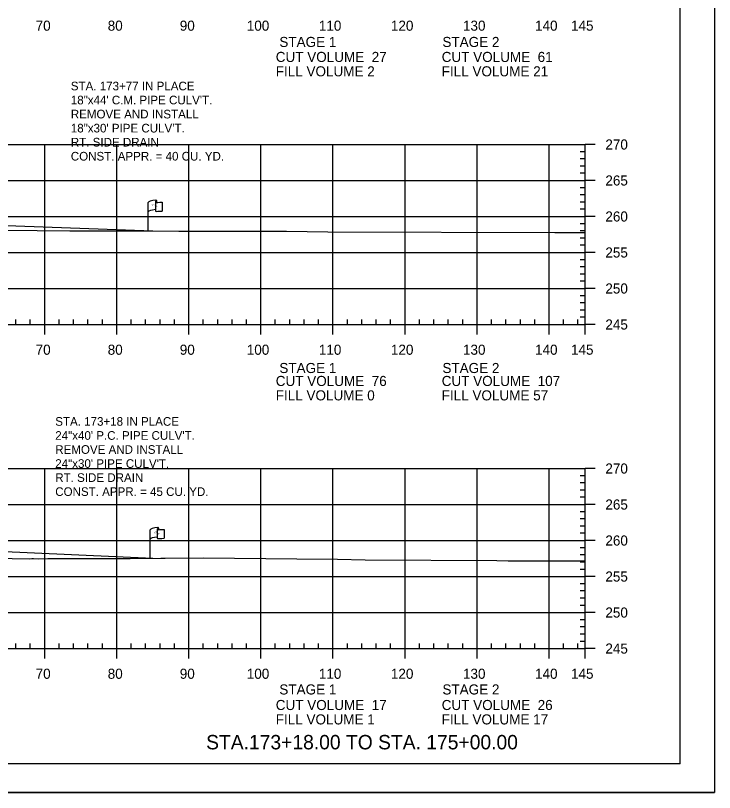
# Model space of a CAD drawing. Extents: x 1365647 to 1367999, y 387113 to 400173.
# Drawn here: x 1365960 to 1366057, y 387372.7 to 387480.6 of the extents above; entities that cross this region are included whole.
import ezdxf

# ---------------------------------------------------------------- set-up
doc = ezdxf.new("R2010")
doc.units = 0
for name, color, linetype in [('E_Existing ROW', 7, 'Continuous'), ('R_Axis', 7, 'Continuous'), ('R_Axis Annot', 7, 'Continuous'), ('R_Border', 7, 'Continuous'), ('R_Draft', 7, 'Continuous'), ('R_Drive', 7, 'Continuous'), ('R_Exist Surface', 7, 'Continuous'), ('R_Grid', 7, 'Continuous'), ('R_No Plot', 7, 'Continuous')]:
    doc.layers.add(name, color=color, linetype=linetype)

msp = doc.modelspace()

# ---------------------------------------------------------------- linework, layer by layer
at = {"layer": 'E_Existing ROW'}
for p, q in [((1365979.61, 387454.92), (1365979.61, 387454.67)), ((1365978.44, 387450.71), (1365978.44, 387454.66)), ((1365979.44, 387454.76), (1365979.44, 387454.75)), ((1365979.44, 387454.75), (1365979.44, 387453.52)), ((1365980.37, 387454.72), (1365980.37, 387453.48)), ((1365978.72, 387405.26), (1365978.72, 387409.21)), ((1365979.71, 387409.3), (1365979.71, 387409.29)), ((1365979.71, 387409.29), (1365979.71, 387408.06)), ((1365979.88, 387409.46), (1365979.88, 387409.22)), ((1365980.65, 387409.27), (1365980.65, 387408.03))]:
    msp.add_line(p, q, dxfattribs=at)
for centre, radius, start, end in [((1365979.52, 387454.76), 0.078, 88.6458, 274.2828), ((1365979.53, 387454.92), 0.0783, 263.0712, 93.9564), ((1365979.52, 387453.52), 0.0783, 180, 273.9564), ((1365979.8, 387409.46), 0.0783, 263.0712, 93.9564), ((1365979.79, 387409.3), 0.078, 88.6458, 274.2828), ((1365979.79, 387408.06), 0.0783, 180, 273.9564)]:
    msp.add_arc(centre, radius, start, end, dxfattribs=at)
for centre, major_axis, ratio, start_param, end_param in [((1365980.02, 387454.71), (-1.58, -0.04), 0.19887, 5.030368, 6.283185), ((1365980.73, 387454.82), (-1.23, -0.13), 0.052933, 0.159456, 1.268315), ((1365980.02, 387453.39), (-1.58, -0.04), 0.19887, 5.083035, 6.194897), ((1365980.73, 387453.58), (-1.23, -0.13), 0.052933, 0.159456, 1.268315), ((1365980.3, 387409.25), (-1.58, -0.04), 0.19887, 5.030368, 6.283185), ((1365981.01, 387409.37), (-1.23, -0.13), 0.052933, 0.159456, 1.268315), ((1365980.29, 387407.93), (-1.58, -0.04), 0.19887, 5.083035, 6.194897), ((1365981.01, 387408.13), (-1.23, -0.13), 0.052933, 0.159456, 1.268315)]:
    msp.add_ellipse(centre, major_axis=major_axis, ratio=ratio, start_param=start_param, end_param=end_param, dxfattribs=at)
at = {"layer": 'R_Axis'}
for p, q in [((1366039.09, 387437.72), (1366039.09, 387462.72)), ((1366040.49, 387462.72), (1366039.09, 387462.72)), ((1366039.09, 387461.72), (1366038.39, 387461.72)), ((1366039.09, 387460.72), (1366038.39, 387460.72)), ((1366039.09, 387459.72), (1366038.39, 387459.72)), ((1366039.09, 387458.72), (1366038.39, 387458.72)), ((1366040.49, 387457.72), (1366039.09, 387457.72)), ((1366039.09, 387456.72), (1366038.39, 387456.72)), ((1366039.09, 387455.72), (1366038.39, 387455.72)), ((1366039.09, 387454.72), (1366038.39, 387454.72)), ((1366039.09, 387453.72), (1366038.39, 387453.72)), ((1366040.49, 387452.72), (1366039.09, 387452.72)), ((1366039.09, 387451.72), (1366038.39, 387451.72)), ((1366039.09, 387450.72), (1366038.39, 387450.72)), ((1366039.09, 387449.72), (1366038.39, 387449.72)), ((1366039.09, 387448.72), (1366038.39, 387448.72)), ((1366040.49, 387447.72), (1366039.09, 387447.72)), ((1366039.09, 387446.72), (1366038.39, 387446.72)), ((1366039.09, 387445.72), (1366038.39, 387445.72)), ((1366039.09, 387444.72), (1366038.39, 387444.72)), ((1366039.09, 387443.72), (1366038.39, 387443.72)), ((1366040.49, 387442.72), (1366039.09, 387442.72)), ((1366039.09, 387441.72), (1366038.39, 387441.72)), ((1366039.09, 387440.72), (1366038.39, 387440.72)), ((1366039.09, 387439.72), (1366038.39, 387439.72)), ((1366039.09, 387438.72), (1366038.39, 387438.72)), ((1365749.09, 387437.72), (1366039.09, 387437.72)), ((1365960.09, 387437.72), (1365960.09, 387438.42)), ((1365962.09, 387437.72), (1365962.09, 387438.42)), ((1365964.09, 387436.32), (1365964.09, 387437.72)), ((1365966.09, 387437.72), (1365966.09, 387438.42)), ((1365968.09, 387437.72), (1365968.09, 387438.42)), ((1365970.09, 387437.72), (1365970.09, 387438.42)), ((1365972.09, 387437.72), (1365972.09, 387438.42)), ((1365974.09, 387436.32), (1365974.09, 387437.72)), ((1365976.09, 387437.72), (1365976.09, 387438.42)), ((1365978.09, 387437.72), (1365978.09, 387438.42)), ((1365980.09, 387437.72), (1365980.09, 387438.42)), ((1365982.09, 387437.72), (1365982.09, 387438.42)), ((1365984.09, 387436.32), (1365984.09, 387437.72)), ((1365986.09, 387437.72), (1365986.09, 387438.42)), ((1365988.09, 387437.72), (1365988.09, 387438.42)), ((1365990.09, 387437.72), (1365990.09, 387438.42)), ((1365992.09, 387437.72), (1365992.09, 387438.42)), ((1365994.09, 387436.32), (1365994.09, 387437.72)), ((1365996.09, 387437.72), (1365996.09, 387438.42)), ((1365998.09, 387437.72), (1365998.09, 387438.42)), ((1366000.09, 387437.72), (1366000.09, 387438.42)), ((1366002.09, 387437.72), (1366002.09, 387438.42)), ((1366004.09, 387436.32), (1366004.09, 387437.72)), ((1366006.09, 387437.72), (1366006.09, 387438.42)), ((1366008.09, 387437.72), (1366008.09, 387438.42)), ((1366010.09, 387437.72), (1366010.09, 387438.42)), ((1366012.09, 387437.72), (1366012.09, 387438.42)), ((1366014.09, 387436.32), (1366014.09, 387437.72)), ((1366016.09, 387437.72), (1366016.09, 387438.42)), ((1366018.09, 387437.72), (1366018.09, 387438.42)), ((1366020.09, 387437.72), (1366020.09, 387438.42)), ((1366022.09, 387437.72), (1366022.09, 387438.42)), ((1366024.09, 387436.32), (1366024.09, 387437.72)), ((1366026.09, 387437.72), (1366026.09, 387438.42)), ((1366028.09, 387437.72), (1366028.09, 387438.42)), ((1366030.09, 387437.72), (1366030.09, 387438.42)), ((1366032.09, 387437.72), (1366032.09, 387438.42)), ((1366034.09, 387436.32), (1366034.09, 387437.72)), ((1366036.09, 387437.72), (1366036.09, 387438.42)), ((1366038.09, 387437.72), (1366038.09, 387438.42)), ((1366039.09, 387436.32), (1366039.09, 387437.72)), ((1366040.49, 387437.72), (1366039.09, 387437.72)), ((1366039.09, 387392.72), (1366039.09, 387417.72)), ((1366040.49, 387417.72), (1366039.09, 387417.72)), ((1366039.09, 387416.72), (1366038.39, 387416.72)), ((1366039.09, 387415.72), (1366038.39, 387415.72)), ((1366039.09, 387414.72), (1366038.39, 387414.72)), ((1366039.09, 387413.72), (1366038.39, 387413.72)), ((1366039.09, 387411.72), (1366038.39, 387411.72)), ((1366040.49, 387412.72), (1366039.09, 387412.72)), ((1366039.09, 387410.72), (1366038.39, 387410.72)), ((1366039.09, 387409.72), (1366038.39, 387409.72)), ((1366039.09, 387408.72), (1366038.39, 387408.72)), ((1366040.49, 387407.72), (1366039.09, 387407.72)), ((1366039.09, 387406.72), (1366038.39, 387406.72)), ((1366039.09, 387405.72), (1366038.39, 387405.72)), ((1366039.09, 387404.72), (1366038.39, 387404.72)), ((1366039.09, 387403.72), (1366038.39, 387403.72)), ((1366040.49, 387402.72), (1366039.09, 387402.72)), ((1366039.09, 387401.72), (1366038.39, 387401.72)), ((1366039.09, 387400.72), (1366038.39, 387400.72)), ((1366039.09, 387399.72), (1366038.39, 387399.72)), ((1366039.09, 387398.72), (1366038.39, 387398.72)), ((1366040.49, 387397.72), (1366039.09, 387397.72)), ((1366039.09, 387396.72), (1366038.39, 387396.72)), ((1366039.09, 387395.72), (1366038.39, 387395.72)), ((1366039.09, 387394.72), (1366038.39, 387394.72)), ((1365960.09, 387392.72), (1365960.09, 387393.42)), ((1365962.09, 387392.72), (1365962.09, 387393.42)), ((1365966.09, 387392.72), (1365966.09, 387393.42)), ((1365968.09, 387392.72), (1365968.09, 387393.42)), ((1365970.09, 387392.72), (1365970.09, 387393.42)), ((1365972.09, 387392.72), (1365972.09, 387393.42)), ((1365976.09, 387392.72), (1365976.09, 387393.42)), ((1365978.09, 387392.72), (1365978.09, 387393.42)), ((1365980.09, 387392.72), (1365980.09, 387393.42)), ((1365982.09, 387392.72), (1365982.09, 387393.42)), ((1365986.09, 387392.72), (1365986.09, 387393.42)), ((1365988.09, 387392.72), (1365988.09, 387393.42)), ((1365990.09, 387392.72), (1365990.09, 387393.42)), ((1365992.09, 387392.72), (1365992.09, 387393.42)), ((1365996.09, 387392.72), (1365996.09, 387393.42)), ((1365998.09, 387392.72), (1365998.09, 387393.42)), ((1366000.09, 387392.72), (1366000.09, 387393.42)), ((1366002.09, 387392.72), (1366002.09, 387393.42)), ((1366006.09, 387392.72), (1366006.09, 387393.42)), ((1366008.09, 387392.72), (1366008.09, 387393.42)), ((1366010.09, 387392.72), (1366010.09, 387393.42)), ((1366012.09, 387392.72), (1366012.09, 387393.42)), ((1366016.09, 387392.72), (1366016.09, 387393.42)), ((1366018.09, 387392.72), (1366018.09, 387393.42)), ((1366020.09, 387392.72), (1366020.09, 387393.42)), ((1366022.09, 387392.72), (1366022.09, 387393.42)), ((1366026.09, 387392.72), (1366026.09, 387393.42)), ((1366028.09, 387392.72), (1366028.09, 387393.42)), ((1366030.09, 387392.72), (1366030.09, 387393.42)), ((1366032.09, 387392.72), (1366032.09, 387393.42)), ((1366036.09, 387392.72), (1366036.09, 387393.42)), ((1366038.09, 387392.72), (1366038.09, 387393.42)), ((1366039.09, 387393.72), (1366038.39, 387393.72)), ((1365749.09, 387392.72), (1366039.09, 387392.72)), ((1365964.09, 387391.32), (1365964.09, 387392.72)), ((1365974.09, 387391.32), (1365974.09, 387392.72)), ((1365984.09, 387391.32), (1365984.09, 387392.72)), ((1365994.09, 387391.32), (1365994.09, 387392.72)), ((1366004.09, 387391.32), (1366004.09, 387392.72)), ((1366014.09, 387391.32), (1366014.09, 387392.72)), ((1366024.09, 387391.32), (1366024.09, 387392.72)), ((1366034.09, 387391.32), (1366034.09, 387392.72)), ((1366039.09, 387391.32), (1366039.09, 387392.72)), ((1366040.49, 387392.72), (1366039.09, 387392.72))]:
    msp.add_line(p, q, dxfattribs=at)
at = {"layer": 'R_Border'}
for q in [(1366052.27, 387582.18), (1365736.09, 387376.72)]:
    msp.add_line((1366052.27, 387376.72), q, dxfattribs=at)
at = {"layer": 'R_Drive'}
for p, q in [((1365938.56, 387452.26), (1365979.09, 387450.71)), ((1365938.56, 387407.1), (1365979.09, 387405.26))]:
    msp.add_line(p, q, dxfattribs=at)
at = {"layer": 'R_Exist Surface'}
for points in [[(1365958.49, 387450.84), (1365967.59, 387450.75), (1365973.62, 387450.71), (1365976.5, 387450.73), (1365982.69, 387450.69), (1365991.76, 387450.68), (1365997.63, 387450.69), (1366003.39, 387450.6), (1366034.9, 387450.49), (1366039.09, 387450.48)], [(1365949.83, 387405.42), (1365962, 387405.2), (1365962.29, 387405.21), (1365962.51, 387405.21), (1365963.22, 387405.2), (1365964.53, 387405.22), (1365975.96, 387405.24), (1365980.2, 387405.27), (1365980.82, 387405.26), (1365986.13, 387405.31), (1365999.06, 387405.18), (1366004.73, 387405.11), (1366008.54, 387405.03), (1366026.85, 387404.94), (1366028.38, 387404.91), (1366038.07, 387404.91), (1366039.09, 387404.91)]]:
    msp.add_lwpolyline(points, dxfattribs=at)
at = {"layer": 'R_Grid'}
for p, q in [((1365749.09, 387462.72), (1366039.09, 387462.72)), ((1365964.09, 387437.72), (1365964.09, 387462.72)), ((1365974.09, 387437.72), (1365974.09, 387462.72)), ((1365984.09, 387437.72), (1365984.09, 387462.72)), ((1365994.09, 387437.72), (1365994.09, 387462.72)), ((1366004.09, 387437.72), (1366004.09, 387462.72)), ((1366014.09, 387437.72), (1366014.09, 387462.72)), ((1366024.09, 387437.72), (1366024.09, 387462.72)), ((1366034.09, 387437.72), (1366034.09, 387462.72)), ((1366039.09, 387437.72), (1366039.09, 387462.72)), ((1365749.09, 387457.72), (1366039.09, 387457.72)), ((1365749.09, 387452.72), (1366039.09, 387452.72)), ((1365749.09, 387447.72), (1366039.09, 387447.72)), ((1365749.09, 387442.72), (1366039.09, 387442.72)), ((1365749.09, 387437.72), (1366039.09, 387437.72)), ((1365749.09, 387417.72), (1366039.09, 387417.72)), ((1365964.09, 387392.72), (1365964.09, 387417.72)), ((1365974.09, 387392.72), (1365974.09, 387417.72)), ((1365984.09, 387392.72), (1365984.09, 387417.72)), ((1365994.09, 387392.72), (1365994.09, 387417.72)), ((1366004.09, 387392.72), (1366004.09, 387417.72)), ((1366014.09, 387392.72), (1366014.09, 387417.72)), ((1366024.09, 387392.72), (1366024.09, 387417.72)), ((1366034.09, 387392.72), (1366034.09, 387417.72)), ((1366039.09, 387392.72), (1366039.09, 387417.72)), ((1365749.09, 387412.72), (1366039.09, 387412.72)), ((1365749.09, 387407.72), (1366039.09, 387407.72)), ((1365749.09, 387402.72), (1366039.09, 387402.72)), ((1365749.09, 387397.72), (1366039.09, 387397.72)), ((1365749.09, 387392.72), (1366039.09, 387392.72))]:
    msp.add_line(p, q, dxfattribs=at)
at = {"layer": 'R_No Plot'}
msp.add_line((1365723.69, 387372.74), (1366057.03, 387372.74), dxfattribs=at)
msp.add_lwpolyline([(1365723.69, 387586.07), (1366057.03, 387586.07), (1366057.03, 387372.73), (1365723.69, 387372.73)], close=True, dxfattribs=at)

# ---------------------------------------------------------------- texts
at = {"layer": 'E_Existing ROW'}
for s, height, rotation, p in [('R ', 0.2, 9.9884, (1365978.96, 387454.17)), (' O', 0.2, 9.9884, (1365979.11, 387454.21)), ('W', 0.2, 351.1788, (1365979.44, 387454.04)), ('DWB 11-9-07', 0.001, 90, (1365979.6, 387454.68)), ('DWB 11-9-07', 0.001, 5.0717, (1365980.36, 387453.48)), ('DWB 11-9-07', 0.001, 90, (1365978.44, 387450.71)), ('R ', 0.2, 9.9884, (1365979.24, 387408.71)), (' O', 0.2, 9.9884, (1365979.38, 387408.76)), ('W', 0.2, 351.1788, (1365979.71, 387408.59)), ('DWB 11-9-07', 0.001, 90, (1365979.88, 387409.22)), ('DWB 11-9-07', 0.001, 5.0717, (1365980.64, 387408.03)), ('DWB 11-9-07', 0.001, 90, (1365978.72, 387405.26))]:
    msp.add_text(s, height=height, rotation=rotation, dxfattribs=at).set_placement(p)
at = {"layer": 'R_Axis Annot'}
for s, p in [('70', (1365962.83, 387478.52)), ('80', (1365972.83, 387478.52)), ('90', (1365982.83, 387478.52)), ('100', (1365992.13, 387478.52)), ('110', (1366002.13, 387478.52)), ('120', (1366012.13, 387478.52)), ('130', (1366022.13, 387478.52)), ('140', (1366032.13, 387478.52)), ('145', (1366037.12, 387478.52)), ('STAGE 1', (1365996.65, 387476.26)), ('STAGE 2', (1366019.28, 387476.26)), ('CUT VOLUME  27', (1365996.15, 387474.18)), ('CUT VOLUME  61', (1366019.18, 387474.18)), ('FILL VOLUME 2', (1365996.15, 387472.18)), ('FILL VOLUME 21', (1366019.18, 387472.18)), ('270', (1366041.89, 387462.02)), ('265', (1366041.89, 387457.02)), ('260', (1366041.89, 387452.02)), ('255', (1366041.89, 387447.02)), ('250', (1366041.89, 387442.02)), ('245', (1366041.89, 387437.02)), ('70', (1365962.83, 387433.52)), ('80', (1365972.83, 387433.52)), ('90', (1365982.83, 387433.52)), ('100', (1365992.13, 387433.52)), ('110', (1366002.13, 387433.52)), ('120', (1366012.13, 387433.52)), ('130', (1366022.13, 387433.52)), ('140', (1366032.13, 387433.52)), ('145', (1366037.12, 387433.52)), ('STAGE 1', (1365996.65, 387430.98)), ('STAGE 2', (1366019.28, 387430.98)), ('CUT VOLUME  76', (1365996.15, 387429.18)), ('CUT VOLUME  107', (1366019.18, 387429.18)), ('FILL VOLUME 0', (1365996.15, 387427.18)), ('FILL VOLUME 57', (1366019.18, 387427.18)), ('270', (1366041.89, 387417.02)), ('265', (1366041.89, 387412.02)), ('260', (1366041.89, 387407.02)), ('255', (1366041.89, 387402.02)), ('250', (1366041.89, 387397.02)), ('245', (1366041.89, 387392.02)), ('70', (1365962.83, 387388.52)), ('80', (1365972.83, 387388.52)), ('90', (1365982.83, 387388.52)), ('100', (1365992.13, 387388.52)), ('110', (1366002.13, 387388.52)), ('120', (1366012.13, 387388.52)), ('130', (1366022.13, 387388.52)), ('140', (1366032.13, 387388.52)), ('145', (1366037.12, 387388.52)), ('STAGE 1', (1365996.65, 387386.34)), ('STAGE 2', (1366019.28, 387386.34)), ('CUT VOLUME  17', (1365996.15, 387384.18)), ('CUT VOLUME  26', (1366019.18, 387384.18)), ('FILL VOLUME 1', (1365996.15, 387382.18)), ('FILL VOLUME 17', (1366019.18, 387382.18))]:
    msp.add_text(s, height=1.4, dxfattribs=at).set_placement(p)
at = {"layer": 'R_Draft'}
for s, p in [('STA. 173+77 IN PLACE', (1365967.71, 387470.24)), ('18"x44\' C.M. PIPE CULV\'T.', (1365967.71, 387468.29)), ('REMOVE AND INSTALL ', (1365967.71, 387466.34)), ('18"x30\' PIPE CULV\'T.', (1365967.71, 387464.39)), ('RT. SIDE DRAIN', (1365967.71, 387462.44)), ('CONST. APPR. = 40 CU. YD.', (1365967.71, 387460.49)), ('STA. 173+18 IN PLACE', (1365965.55, 387423.66)), ('24"x40\' P.C. PIPE CULV\'T.', (1365965.55, 387421.71)), ('REMOVE AND INSTALL ', (1365965.55, 387419.76)), ('24"x30\' PIPE CULV\'T.', (1365965.55, 387417.81)), ('RT. SIDE DRAIN', (1365965.55, 387415.86)), ('CONST. APPR. = 45 CU. YD.', (1365965.55, 387413.91))]:
    msp.add_text(s, height=1.2, rotation=360, dxfattribs=at).set_placement(p)
msp.add_text('STA.173+18.00 TO STA. 175+00.00', height=2, dxfattribs=at).set_placement((1365986.49, 387378.72))

doc.saveas('drawing.dxf')
